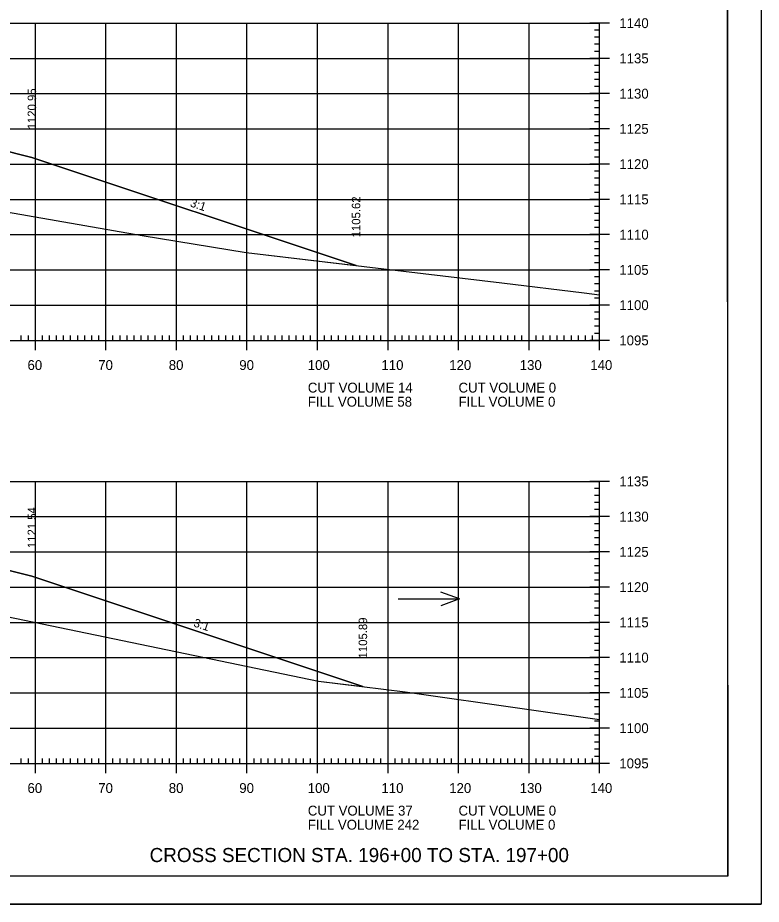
# Model space of a CAD drawing. Extents: x 1322838 to 1324533, y 339903 to 351025.
# Drawn here: x 1323761.2 to 1323866.6, y 350171.9 to 350297.7 of the extents above; entities that cross this region are included whole.
import ezdxf

# ---------------------------------------------------------------- set-up
doc = ezdxf.new("R2010")
doc.units = 0
for name, color, linetype in [('R_Axis', 7, 'Continuous'), ('R_Axis Annot', 7, 'Continuous'), ('R_Border', 7, 'Continuous'), ('R_Draft', 7, 'Continuous'), ('R_Exist Surface', 7, 'Continuous'), ('R_Fin Surface', 7, 'Continuous'), ('R_Fin Surface Annot', 7, 'Continuous'), ('R_Grid', 7, 'Continuous'), ('R_No Plot', 7, 'Continuous'), ('R_Water Annot', 7, 'Continuous')]:
    doc.layers.add(name, color=color, linetype=linetype)

msp = doc.modelspace()

# ---------------------------------------------------------------- linework, layer by layer
at = {"layer": 'R_Axis'}
for p, q in [((1323845.12, 350296.91), (1323842.32, 350296.91)), ((1323843.72, 350251.91), (1323843.72, 350296.91)), ((1323843.72, 350295.91), (1323843.02, 350295.91)), ((1323843.72, 350294.91), (1323843.02, 350294.91)), ((1323843.72, 350293.91), (1323843.02, 350293.91)), ((1323843.72, 350292.91), (1323843.02, 350292.91)), ((1323845.12, 350291.91), (1323842.32, 350291.91)), ((1323843.72, 350290.91), (1323843.02, 350290.91)), ((1323843.72, 350289.91), (1323843.02, 350289.91)), ((1323843.72, 350288.91), (1323843.02, 350288.91)), ((1323843.72, 350287.91), (1323843.02, 350287.91)), ((1323845.12, 350286.91), (1323842.32, 350286.91)), ((1323843.72, 350285.91), (1323843.02, 350285.91)), ((1323843.72, 350284.91), (1323843.02, 350284.91)), ((1323843.72, 350283.91), (1323843.02, 350283.91)), ((1323843.72, 350282.91), (1323843.02, 350282.91)), ((1323845.12, 350281.91), (1323842.32, 350281.91)), ((1323843.72, 350280.91), (1323843.02, 350280.91)), ((1323843.72, 350279.91), (1323843.02, 350279.91)), ((1323843.72, 350278.91), (1323843.02, 350278.91)), ((1323843.72, 350277.91), (1323843.02, 350277.91)), ((1323845.12, 350276.91), (1323842.32, 350276.91)), ((1323843.72, 350275.91), (1323843.02, 350275.91)), ((1323843.72, 350274.91), (1323843.02, 350274.91)), ((1323843.72, 350273.91), (1323843.02, 350273.91)), ((1323843.72, 350272.91), (1323843.02, 350272.91)), ((1323845.12, 350271.91), (1323842.32, 350271.91)), ((1323843.72, 350270.91), (1323843.02, 350270.91)), ((1323843.72, 350269.91), (1323843.02, 350269.91)), ((1323843.72, 350268.91), (1323843.02, 350268.91)), ((1323843.72, 350267.91), (1323843.02, 350267.91)), ((1323845.12, 350266.91), (1323842.32, 350266.91)), ((1323843.72, 350265.91), (1323843.02, 350265.91)), ((1323843.72, 350264.91), (1323843.02, 350264.91)), ((1323843.72, 350263.91), (1323843.02, 350263.91)), ((1323843.72, 350262.91), (1323843.02, 350262.91)), ((1323845.12, 350261.91), (1323842.32, 350261.91)), ((1323843.72, 350260.91), (1323843.02, 350260.91)), ((1323843.72, 350259.91), (1323843.02, 350259.91)), ((1323843.72, 350258.91), (1323843.02, 350258.91)), ((1323843.72, 350257.91), (1323843.02, 350257.91)), ((1323845.12, 350256.91), (1323842.32, 350256.91)), ((1323843.72, 350255.91), (1323843.02, 350255.91)), ((1323843.72, 350254.91), (1323843.02, 350254.91)), ((1323843.72, 350253.91), (1323843.02, 350253.91)), ((1323761.72, 350251.91), (1323761.72, 350252.61)), ((1323762.72, 350251.91), (1323762.72, 350252.61)), ((1323763.72, 350250.51), (1323763.72, 350253.31)), ((1323764.72, 350251.91), (1323764.72, 350252.61)), ((1323765.72, 350251.91), (1323765.72, 350252.61)), ((1323766.72, 350251.91), (1323766.72, 350252.61)), ((1323767.72, 350251.91), (1323767.72, 350252.61)), ((1323768.72, 350251.91), (1323768.72, 350252.61)), ((1323769.72, 350251.91), (1323769.72, 350252.61)), ((1323770.72, 350251.91), (1323770.72, 350252.61)), ((1323771.72, 350251.91), (1323771.72, 350252.61)), ((1323772.72, 350251.91), (1323772.72, 350252.61)), ((1323773.72, 350250.51), (1323773.72, 350253.31)), ((1323774.72, 350251.91), (1323774.72, 350252.61)), ((1323775.72, 350251.91), (1323775.72, 350252.61)), ((1323776.72, 350251.91), (1323776.72, 350252.61)), ((1323777.72, 350251.91), (1323777.72, 350252.61)), ((1323778.72, 350251.91), (1323778.72, 350252.61)), ((1323779.72, 350251.91), (1323779.72, 350252.61)), ((1323780.72, 350251.91), (1323780.72, 350252.61)), ((1323781.72, 350251.91), (1323781.72, 350252.61)), ((1323782.72, 350251.91), (1323782.72, 350252.61)), ((1323783.72, 350250.51), (1323783.72, 350253.31)), ((1323784.72, 350251.91), (1323784.72, 350252.61)), ((1323785.72, 350251.91), (1323785.72, 350252.61)), ((1323786.72, 350251.91), (1323786.72, 350252.61)), ((1323787.72, 350251.91), (1323787.72, 350252.61)), ((1323788.72, 350251.91), (1323788.72, 350252.61)), ((1323789.72, 350251.91), (1323789.72, 350252.61)), ((1323790.72, 350251.91), (1323790.72, 350252.61)), ((1323791.72, 350251.91), (1323791.72, 350252.61)), ((1323792.72, 350251.91), (1323792.72, 350252.61)), ((1323793.72, 350250.51), (1323793.72, 350253.31)), ((1323794.72, 350251.91), (1323794.72, 350252.61)), ((1323795.72, 350251.91), (1323795.72, 350252.61)), ((1323796.72, 350251.91), (1323796.72, 350252.61)), ((1323797.72, 350251.91), (1323797.72, 350252.61)), ((1323798.72, 350251.91), (1323798.72, 350252.61)), ((1323799.72, 350251.91), (1323799.72, 350252.61)), ((1323800.72, 350251.91), (1323800.72, 350252.61)), ((1323801.72, 350251.91), (1323801.72, 350252.61)), ((1323802.72, 350251.91), (1323802.72, 350252.61)), ((1323803.72, 350250.51), (1323803.72, 350253.31)), ((1323804.72, 350251.91), (1323804.72, 350252.61)), ((1323805.72, 350251.91), (1323805.72, 350252.61)), ((1323806.72, 350251.91), (1323806.72, 350252.61)), ((1323807.72, 350251.91), (1323807.72, 350252.61)), ((1323808.72, 350251.91), (1323808.72, 350252.61)), ((1323809.72, 350251.91), (1323809.72, 350252.61)), ((1323810.72, 350251.91), (1323810.72, 350252.61)), ((1323811.72, 350251.91), (1323811.72, 350252.61)), ((1323812.72, 350251.91), (1323812.72, 350252.61)), ((1323813.72, 350250.51), (1323813.72, 350253.31)), ((1323814.72, 350251.91), (1323814.72, 350252.61)), ((1323815.72, 350251.91), (1323815.72, 350252.61)), ((1323816.72, 350251.91), (1323816.72, 350252.61)), ((1323817.72, 350251.91), (1323817.72, 350252.61)), ((1323818.72, 350251.91), (1323818.72, 350252.61)), ((1323819.72, 350251.91), (1323819.72, 350252.61)), ((1323820.72, 350251.91), (1323820.72, 350252.61)), ((1323821.72, 350251.91), (1323821.72, 350252.61)), ((1323822.72, 350251.91), (1323822.72, 350252.61)), ((1323823.72, 350250.51), (1323823.72, 350253.31)), ((1323824.72, 350251.91), (1323824.72, 350252.61)), ((1323825.72, 350251.91), (1323825.72, 350252.61)), ((1323826.72, 350251.91), (1323826.72, 350252.61)), ((1323827.72, 350251.91), (1323827.72, 350252.61)), ((1323828.72, 350251.91), (1323828.72, 350252.61)), ((1323829.72, 350251.91), (1323829.72, 350252.61)), ((1323830.72, 350251.91), (1323830.72, 350252.61)), ((1323831.72, 350251.91), (1323831.72, 350252.61)), ((1323832.72, 350251.91), (1323832.72, 350252.61)), ((1323833.72, 350250.51), (1323833.72, 350253.31)), ((1323834.72, 350251.91), (1323834.72, 350252.61)), ((1323835.72, 350251.91), (1323835.72, 350252.61)), ((1323836.72, 350251.91), (1323836.72, 350252.61)), ((1323837.72, 350251.91), (1323837.72, 350252.61)), ((1323838.72, 350251.91), (1323838.72, 350252.61)), ((1323839.72, 350251.91), (1323839.72, 350252.61)), ((1323840.72, 350251.91), (1323840.72, 350252.61)), ((1323841.72, 350251.91), (1323841.72, 350252.61)), ((1323842.72, 350251.91), (1323842.72, 350252.61)), ((1323843.72, 350252.91), (1323843.02, 350252.91)), ((1323843.72, 350250.51), (1323843.72, 350253.31)), ((1323563.72, 350251.91), (1323843.72, 350251.91)), ((1323845.12, 350251.91), (1323842.32, 350251.91)), ((1323845.12, 350231.91), (1323842.32, 350231.91)), ((1323843.72, 350191.91), (1323843.72, 350231.91)), ((1323843.72, 350230.91), (1323843.02, 350230.91)), ((1323843.72, 350229.91), (1323843.02, 350229.91)), ((1323843.72, 350228.91), (1323843.02, 350228.91)), ((1323843.72, 350227.91), (1323843.02, 350227.91)), ((1323845.12, 350226.91), (1323842.32, 350226.91)), ((1323843.72, 350225.91), (1323843.02, 350225.91)), ((1323843.72, 350224.91), (1323843.02, 350224.91)), ((1323843.72, 350223.91), (1323843.02, 350223.91)), ((1323843.72, 350222.91), (1323843.02, 350222.91)), ((1323845.12, 350221.91), (1323842.32, 350221.91)), ((1323843.72, 350220.91), (1323843.02, 350220.91)), ((1323843.72, 350219.91), (1323843.02, 350219.91)), ((1323843.72, 350218.91), (1323843.02, 350218.91)), ((1323843.72, 350217.91), (1323843.02, 350217.91)), ((1323845.12, 350216.91), (1323842.32, 350216.91)), ((1323843.72, 350215.91), (1323843.02, 350215.91)), ((1323843.72, 350214.91), (1323843.02, 350214.91)), ((1323843.72, 350213.91), (1323843.02, 350213.91)), ((1323843.72, 350212.91), (1323843.02, 350212.91)), ((1323845.12, 350211.91), (1323842.32, 350211.91)), ((1323843.72, 350210.91), (1323843.02, 350210.91)), ((1323843.72, 350209.91), (1323843.02, 350209.91)), ((1323843.72, 350208.91), (1323843.02, 350208.91)), ((1323843.72, 350207.91), (1323843.02, 350207.91)), ((1323845.12, 350206.91), (1323842.32, 350206.91)), ((1323843.72, 350205.91), (1323843.02, 350205.91)), ((1323843.72, 350204.91), (1323843.02, 350204.91)), ((1323843.72, 350203.91), (1323843.02, 350203.91)), ((1323843.72, 350202.91), (1323843.02, 350202.91)), ((1323845.12, 350201.91), (1323842.32, 350201.91)), ((1323843.72, 350200.91), (1323843.02, 350200.91)), ((1323843.72, 350199.91), (1323843.02, 350199.91)), ((1323843.72, 350198.91), (1323843.02, 350198.91)), ((1323843.72, 350197.91), (1323843.02, 350197.91)), ((1323845.12, 350196.91), (1323842.32, 350196.91)), ((1323843.72, 350195.91), (1323843.02, 350195.91)), ((1323843.72, 350194.91), (1323843.02, 350194.91)), ((1323763.72, 350190.51), (1323763.72, 350193.31)), ((1323773.72, 350190.51), (1323773.72, 350193.31)), ((1323783.72, 350190.51), (1323783.72, 350193.31)), ((1323793.72, 350190.51), (1323793.72, 350193.31)), ((1323803.72, 350190.51), (1323803.72, 350193.31)), ((1323813.72, 350190.51), (1323813.72, 350193.31)), ((1323823.72, 350190.51), (1323823.72, 350193.31)), ((1323833.72, 350190.51), (1323833.72, 350193.31)), ((1323843.72, 350193.91), (1323843.02, 350193.91)), ((1323843.72, 350190.51), (1323843.72, 350193.31)), ((1323761.72, 350191.91), (1323761.72, 350192.61)), ((1323762.72, 350191.91), (1323762.72, 350192.61)), ((1323764.72, 350191.91), (1323764.72, 350192.61)), ((1323765.72, 350191.91), (1323765.72, 350192.61)), ((1323766.72, 350191.91), (1323766.72, 350192.61)), ((1323767.72, 350191.91), (1323767.72, 350192.61)), ((1323768.72, 350191.91), (1323768.72, 350192.61)), ((1323769.72, 350191.91), (1323769.72, 350192.61)), ((1323770.72, 350191.91), (1323770.72, 350192.61)), ((1323771.72, 350191.91), (1323771.72, 350192.61)), ((1323772.72, 350191.91), (1323772.72, 350192.61)), ((1323774.72, 350191.91), (1323774.72, 350192.61)), ((1323775.72, 350191.91), (1323775.72, 350192.61)), ((1323776.72, 350191.91), (1323776.72, 350192.61)), ((1323777.72, 350191.91), (1323777.72, 350192.61)), ((1323778.72, 350191.91), (1323778.72, 350192.61)), ((1323779.72, 350191.91), (1323779.72, 350192.61)), ((1323780.72, 350191.91), (1323780.72, 350192.61)), ((1323781.72, 350191.91), (1323781.72, 350192.61)), ((1323782.72, 350191.91), (1323782.72, 350192.61)), ((1323784.72, 350191.91), (1323784.72, 350192.61)), ((1323785.72, 350191.91), (1323785.72, 350192.61)), ((1323786.72, 350191.91), (1323786.72, 350192.61)), ((1323787.72, 350191.91), (1323787.72, 350192.61)), ((1323788.72, 350191.91), (1323788.72, 350192.61)), ((1323789.72, 350191.91), (1323789.72, 350192.61)), ((1323790.72, 350191.91), (1323790.72, 350192.61)), ((1323791.72, 350191.91), (1323791.72, 350192.61)), ((1323792.72, 350191.91), (1323792.72, 350192.61)), ((1323794.72, 350191.91), (1323794.72, 350192.61)), ((1323795.72, 350191.91), (1323795.72, 350192.61)), ((1323796.72, 350191.91), (1323796.72, 350192.61)), ((1323797.72, 350191.91), (1323797.72, 350192.61)), ((1323798.72, 350191.91), (1323798.72, 350192.61)), ((1323799.72, 350191.91), (1323799.72, 350192.61)), ((1323800.72, 350191.91), (1323800.72, 350192.61)), ((1323801.72, 350191.91), (1323801.72, 350192.61)), ((1323802.72, 350191.91), (1323802.72, 350192.61)), ((1323804.72, 350191.91), (1323804.72, 350192.61)), ((1323805.72, 350191.91), (1323805.72, 350192.61)), ((1323806.72, 350191.91), (1323806.72, 350192.61)), ((1323807.72, 350191.91), (1323807.72, 350192.61)), ((1323808.72, 350191.91), (1323808.72, 350192.61)), ((1323809.72, 350191.91), (1323809.72, 350192.61)), ((1323810.72, 350191.91), (1323810.72, 350192.61)), ((1323811.72, 350191.91), (1323811.72, 350192.61)), ((1323812.72, 350191.91), (1323812.72, 350192.61)), ((1323814.72, 350191.91), (1323814.72, 350192.61)), ((1323815.72, 350191.91), (1323815.72, 350192.61)), ((1323816.72, 350191.91), (1323816.72, 350192.61)), ((1323817.72, 350191.91), (1323817.72, 350192.61)), ((1323818.72, 350191.91), (1323818.72, 350192.61)), ((1323819.72, 350191.91), (1323819.72, 350192.61)), ((1323820.72, 350191.91), (1323820.72, 350192.61)), ((1323821.72, 350191.91), (1323821.72, 350192.61)), ((1323822.72, 350191.91), (1323822.72, 350192.61)), ((1323824.72, 350191.91), (1323824.72, 350192.61)), ((1323825.72, 350191.91), (1323825.72, 350192.61)), ((1323826.72, 350191.91), (1323826.72, 350192.61)), ((1323827.72, 350191.91), (1323827.72, 350192.61)), ((1323828.72, 350191.91), (1323828.72, 350192.61)), ((1323829.72, 350191.91), (1323829.72, 350192.61)), ((1323830.72, 350191.91), (1323830.72, 350192.61)), ((1323831.72, 350191.91), (1323831.72, 350192.61)), ((1323832.72, 350191.91), (1323832.72, 350192.61)), ((1323834.72, 350191.91), (1323834.72, 350192.61)), ((1323835.72, 350191.91), (1323835.72, 350192.61)), ((1323836.72, 350191.91), (1323836.72, 350192.61)), ((1323837.72, 350191.91), (1323837.72, 350192.61)), ((1323838.72, 350191.91), (1323838.72, 350192.61)), ((1323839.72, 350191.91), (1323839.72, 350192.61)), ((1323840.72, 350191.91), (1323840.72, 350192.61)), ((1323841.72, 350191.91), (1323841.72, 350192.61)), ((1323842.72, 350191.91), (1323842.72, 350192.61)), ((1323843.72, 350192.91), (1323843.02, 350192.91)), ((1323563.72, 350191.91), (1323843.72, 350191.91)), ((1323845.12, 350191.91), (1323842.32, 350191.91))]:
    msp.add_line(p, q, dxfattribs=at)
at = {"layer": 'R_Border'}
for q in [(1323861.9, 350381.37), (1323545.72, 350175.91)]:
    msp.add_line((1323861.9, 350175.91), q, dxfattribs=at)
at = {"layer": 'R_Exist Surface'}
for points in [[(1323732.99, 350274.8), (1323778.84, 350266.78), (1323793.63, 350264.39), (1323829.87, 350260.06), (1323841.54, 350258.67), (1323843.72, 350258.38)], [(1323750.75, 350214.59), (1323803.88, 350203.57), (1323816.17, 350202.07), (1323833.39, 350199.6), (1323843.72, 350198.12)]]:
    msp.add_lwpolyline(points, dxfattribs=at)
at = {"layer": 'R_Fin Surface'}
for points in [[(1323625.95, 350285.04), (1323644.22, 350278.95), (1323656.32, 350280.97), (1323656.81, 350281.05), (1323658.26, 350281.3), (1323666.22, 350282.62), (1323668.32, 350282.7), (1323672.22, 350282.86), (1323674.22, 350282.9), (1323694.14, 350283.3), (1323703.72, 350283.49), (1323719.97, 350283.43), (1323733.22, 350283.38), (1323733.71, 350283.38), (1323735.22, 350283.38), (1323741.22, 350283.35), (1323748.16, 350281.62), (1323763.22, 350277.85), (1323809.19, 350262.53)], [(1323623.13, 350225.57), (1323628.88, 350223.65), (1323644.22, 350218.54), (1323656.61, 350220.6), (1323663.14, 350221.69), (1323666.22, 350222.21), (1323672.22, 350222.45), (1323672.93, 350222.46), (1323674.21, 350222.49), (1323703.72, 350223.13), (1323710.9, 350223.29), (1323733.22, 350223.78), (1323734.17, 350223.8), (1323735.21, 350223.82), (1323741.22, 350223.95), (1323748.83, 350222.05), (1323763.22, 350218.45), (1323810.16, 350202.8), (1323810.16, 350202.8)]]:
    msp.add_lwpolyline(points, dxfattribs=at)
at = {"layer": 'R_Grid'}
for p, q in [((1323563.72, 350296.91), (1323843.72, 350296.91)), ((1323763.72, 350251.91), (1323763.72, 350296.91)), ((1323773.72, 350251.91), (1323773.72, 350296.91)), ((1323783.72, 350251.91), (1323783.72, 350296.91)), ((1323793.72, 350251.91), (1323793.72, 350296.91)), ((1323803.72, 350251.91), (1323803.72, 350296.91)), ((1323813.72, 350251.91), (1323813.72, 350296.91)), ((1323823.72, 350251.91), (1323823.72, 350296.91)), ((1323833.72, 350251.91), (1323833.72, 350296.91)), ((1323843.72, 350251.91), (1323843.72, 350296.91)), ((1323563.72, 350291.91), (1323843.72, 350291.91)), ((1323563.72, 350286.91), (1323843.72, 350286.91)), ((1323563.72, 350281.91), (1323843.72, 350281.91)), ((1323563.72, 350276.91), (1323843.72, 350276.91)), ((1323563.72, 350271.91), (1323843.72, 350271.91)), ((1323563.72, 350266.91), (1323843.72, 350266.91)), ((1323563.72, 350261.91), (1323843.72, 350261.91)), ((1323563.72, 350256.91), (1323843.72, 350256.91)), ((1323563.72, 350251.91), (1323843.72, 350251.91)), ((1323563.72, 350231.91), (1323843.72, 350231.91)), ((1323763.72, 350191.91), (1323763.72, 350231.91)), ((1323773.72, 350191.91), (1323773.72, 350231.91)), ((1323783.72, 350191.91), (1323783.72, 350231.91)), ((1323793.72, 350191.91), (1323793.72, 350231.91)), ((1323803.72, 350191.91), (1323803.72, 350231.91)), ((1323813.72, 350191.91), (1323813.72, 350231.91)), ((1323823.72, 350191.91), (1323823.72, 350231.91)), ((1323833.72, 350191.91), (1323833.72, 350231.91)), ((1323843.72, 350191.91), (1323843.72, 350231.91)), ((1323563.72, 350226.91), (1323843.72, 350226.91)), ((1323563.72, 350221.91), (1323843.72, 350221.91)), ((1323563.72, 350216.91), (1323843.72, 350216.91)), ((1323563.72, 350211.91), (1323843.72, 350211.91)), ((1323563.72, 350206.91), (1323843.72, 350206.91)), ((1323563.72, 350201.91), (1323843.72, 350201.91)), ((1323563.72, 350196.91), (1323843.72, 350196.91)), ((1323563.72, 350191.91), (1323843.72, 350191.91))]:
    msp.add_line(p, q, dxfattribs=at)
at = {"layer": 'R_No Plot'}
msp.add_line((1323533.31, 350171.93), (1323866.65, 350171.93), dxfattribs=at)
for points in [[(1323533.31, 350385.26), (1323866.65, 350385.26), (1323866.65, 350171.93), (1323533.31, 350171.93)], [(1323779.64, 350381.37), (1323799.26, 350381.37), (1323799.26, 350371.49), (1323815.37, 350371.49), (1323838.57, 350371.49), (1323838.57, 350338.82), (1323861.77, 350338.82), (1323861.9, 350175.91), (1323545.72, 350175.91), (1323545.72, 350381.37)], [(1323701.49, 350281.95), (1323702.06, 350281.87), (1323710.35, 350280.3), (1323710.66, 350280.24), (1323717.5, 350277.73), (1323717.61, 350277.69), (1323717.73, 350277.66), (1323723.02, 350276.56), (1323725.04, 350276.14), (1323725.55, 350276.05), (1323732.99, 350274.8), (1323778.84, 350266.78), (1323793.63, 350264.39), (1323809.19, 350262.53), (1323763.22, 350277.85), (1323748.16, 350281.62), (1323735.22, 350281.88), (1323703.72, 350281.99)], [(1323700.18, 350221.56), (1323701.35, 350221.42), (1323701.89, 350221.35), (1323705.73, 350220.82), (1323706.38, 350220.73), (1323706.79, 350220.62), (1323715.55, 350218.22), (1323717.16, 350217.9), (1323725.55, 350215.92), (1323733.22, 350217.71), (1323734.38, 350217.84), (1323750.75, 350214.59), (1323803.88, 350203.57), (1323810.16, 350202.8), (1323810.16, 350202.8), (1323763.22, 350218.45), (1323748.83, 350222.05), (1323735.21, 350222.32), (1323703.72, 350221.63)]]:
    msp.add_lwpolyline(points, close=True, dxfattribs=at)
at = {"layer": 'R_Water Annot'}
for p, q in [((1323823.86, 350215.25), (1323821.2, 350216.21)), ((1323815.17, 350215.25), (1323823.86, 350215.25)), ((1323823.86, 350215.25), (1323821.2, 350214.28))]:
    msp.add_line(p, q, dxfattribs=at)

# ---------------------------------------------------------------- texts
at = {"layer": 'R_Axis Annot'}
for s, p in [('1140', (1323846.52, 350296.21)), ('1135', (1323846.52, 350291.21)), ('1130', (1323846.52, 350286.21)), ('1125', (1323846.52, 350281.21)), ('1120', (1323846.52, 350276.21)), ('1115', (1323846.52, 350271.21)), ('1110', (1323846.52, 350266.21)), ('1105', (1323846.52, 350261.21)), ('1100', (1323846.52, 350256.21)), ('1095', (1323846.52, 350251.21)), ('60', (1323762.6, 350247.71)), ('70', (1323772.63, 350247.71)), ('80', (1323782.63, 350247.71)), ('90', (1323792.63, 350247.71)), ('100', (1323802.34, 350247.71)), ('110', (1323812.79, 350247.71)), ('120', (1323822.4, 350247.71)), ('130', (1323832.4, 350247.71)), ('140', (1323842.4, 350247.71)), ('CUT VOLUME 14', (1323802.35, 350244.51)), ('CUT VOLUME 0', (1323823.72, 350244.51)), ('FILL VOLUME 58', (1323802.35, 350242.51)), ('FILL VOLUME 0', (1323823.72, 350242.51)), ('1135', (1323846.52, 350231.21)), ('1130', (1323846.52, 350226.21)), ('1125', (1323846.52, 350221.21)), ('1120', (1323846.52, 350216.21)), ('1115', (1323846.52, 350211.21)), ('1110', (1323846.52, 350206.21)), ('1105', (1323846.52, 350201.21)), ('1100', (1323846.52, 350196.21)), ('1095', (1323846.52, 350191.21)), ('60', (1323762.6, 350187.71)), ('70', (1323772.63, 350187.71)), ('80', (1323782.63, 350187.71)), ('90', (1323792.63, 350187.71)), ('100', (1323802.34, 350187.71)), ('110', (1323812.79, 350187.71)), ('120', (1323822.4, 350187.71)), ('130', (1323832.4, 350187.71)), ('140', (1323842.4, 350187.71)), ('CUT VOLUME 37', (1323802.35, 350184.51)), ('CUT VOLUME 0', (1323823.72, 350184.51)), ('FILL VOLUME 242', (1323802.35, 350182.51)), ('FILL VOLUME 0', (1323823.72, 350182.51))]:
    msp.add_text(s, height=1.4, dxfattribs=at).set_placement(p)
at = {"layer": 'R_Draft'}
msp.add_text('CROSS SECTION STA. 196+00 TO STA. 197+00', height=2, dxfattribs=at).set_placement((1323779.92, 350177.91))
at = {"layer": 'R_Fin Surface Annot'}
for s, rotation, p in [('1120.95', 90, (1323763.82, 350281.85)), ('3:1', 341.5648, (1323785.57, 350270.93)), ('1105.62', 90, (1323809.79, 350266.53)), ('1121.54', 90, (1323763.82, 350222.45)), ('3:1', 341.5648, (1323786.06, 350211.36)), ('1105.89', 90, (1323810.76, 350206.8))]:
    msp.add_text(s, height=1.2, rotation=rotation, dxfattribs=at).set_placement(p)

doc.saveas('drawing.dxf')
